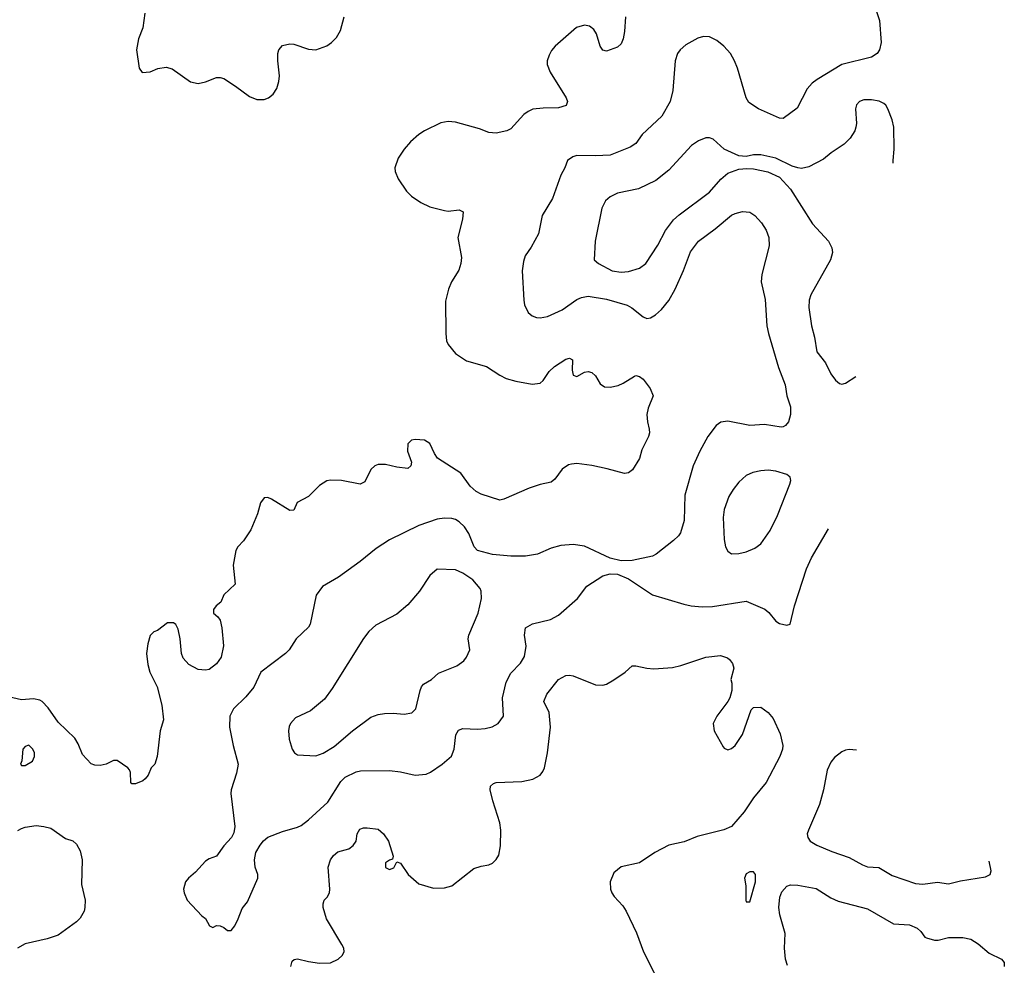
# Model space of a CAD drawing. Header units: inches. Extents: x 1771504 to 1971212, y 471788 to 643615.
# Tile 570 of 587: x 1914121 to 1919473, y 581876 to 587014. Entities that reach past the tile are written whole.
import ezdxf

# ---------------------------------------------------------------- set-up
doc = ezdxf.new("R2010")
doc.units = ezdxf.units.IN
doc.header["$MEASUREMENT"] = 0
doc.layers.add('B9518', color=7, linetype='Continuous')

msp = doc.modelspace()

# ---------------------------------------------------------------- linework, layer by layer
at = {"layer": 'B9518', "color": 5}
for points, elevation in [([(1918774.4, 587070), (1918794.9, 587010), (1918803, 586890), (1918794.9, 586850), (1918782, 586830), (1918750.2, 586809.8), (1918590, 586771.2), (1918454.9, 586690), (1918428.2, 586670), (1918401.6, 586638.4), (1918347.3, 586532.7), (1918270, 586478), (1918250, 586478.4), (1918136, 586530), (1918084.2, 586564.2), (1918070, 586589.2), (1918022.5, 586750), (1918005.7, 586790), (1917983.7, 586830), (1917948.7, 586870), (1917910, 586901.6), (1917870, 586920.8), (1917837, 586923), (1917806.9, 586913.1), (1917742.3, 586877.7), (1917710.4, 586850), (1917696.4, 586830), (1917683.1, 586790), (1917670.4, 586630.3), (1917656.9, 586570), (1917610.3, 586490), (1917504.4, 586390), (1917470, 586342.4), (1917438.3, 586321.7), (1917330, 586279), (1917250, 586274), (1917150, 586276.9), (1917126.8, 586270), (1917098, 586250), (1917083.8, 586210), (1917062, 586170), (1917017.2, 586042.8), (1916960.4, 585950), (1916940.4, 585850), (1916901.8, 585778.2), (1916869.1, 585730.9), (1916859.1, 585700.9), (1916851.7, 585650), (1916860.4, 585490), (1916864.2, 585464.2), (1916883.9, 585423.9), (1916905.7, 585405.7), (1916930, 585396.4), (1916950, 585394), (1916990, 585401.7), (1917070, 585436.9), (1917150, 585494.7), (1917174.9, 585505.1), (1917210, 585511.3), (1917310, 585494.9), (1917422.4, 585462.4), (1917448.3, 585448.3), (1917510, 585399.3), (1917530, 585390.4), (1917550, 585393.7), (1917576.9, 585410), (1917610, 585439.5), (1917650, 585488.5), (1917683.8, 585550), (1917729.2, 585650.8), (1917767.5, 585752.5), (1917809.8, 585810), (1917902, 585878), (1917990, 585951.4), (1918010, 585961.5), (1918050, 585971.6), (1918090, 585968.7), (1918116.4, 585950), (1918153.7, 585910), (1918178.9, 585870), (1918192.8, 585830), (1918193.8, 585786.2), (1918154.4, 585630), (1918150.4, 585590), (1918173.5, 585493.5), (1918181.6, 585350), (1918190.4, 585310), (1918245.1, 585125.1), (1918281.1, 585030), (1918290.4, 584970), (1918310.3, 584910.3), (1918310.3, 584870), (1918299.5, 584830), (1918284, 584810), (1918270, 584801.6), (1918259.2, 584800.8), (1918170, 584815.6), (1918090, 584808.6), (1917970, 584833.3), (1917932.4, 584827.6), (1917906.4, 584810), (1917861.7, 584750), (1917818.3, 584670), (1917781.7, 584590), (1917736.1, 584430), (1917732.8, 584292.7), (1917713.4, 584226.6), (1917702.4, 584210), (1917675.3, 584184.7), (1917580.5, 584110), (1917560.2, 584099.8), (1917450, 584076), (1917390, 584073.3), (1917330, 584087.6), (1917190, 584153.7), (1917130, 584162.7), (1917063, 584157), (1917010, 584142.3), (1916934.8, 584110), (1916870, 584098.8), (1916790, 584099.8), (1916690, 584109), (1916609.8, 584130), (1916591.9, 584150), (1916562.9, 584222.9), (1916537.9, 584257.9), (1916510, 584285.1), (1916490, 584298.5), (1916470, 584304.8), (1916430, 584305.7), (1916390, 584300.4), (1916290, 584265.4), (1916130, 584187.8), (1916058.3, 584141.7), (1915970.8, 584070), (1915853.9, 583986.1), (1915766.1, 583933.9), (1915732.2, 583887.8), (1915700.5, 583730), (1915690, 583713.2), (1915622.8, 583650), (1915584.9, 583590), (1915565.5, 583570), (1915432.2, 583470), (1915393.2, 583386.9), (1915350, 583334.5), (1915283.1, 583270), (1915263.7, 583230), (1915261.3, 583170), (1915281.6, 583070), (1915308, 582970), (1915299.9, 582920.1), (1915270.7, 582830), (1915268, 582810), (1915290.4, 582630), (1915284.5, 582595.5), (1915271.3, 582570), (1915230, 582525.2), (1915190.3, 582469.7), (1915150, 582455.1), (1915130, 582442.7), (1915076.7, 582383.3), (1915038.8, 582350), (1915022.8, 582330), (1915010.8, 582290), (1915014, 582270), (1915030.5, 582230.5), (1915110, 582146), (1915131.3, 582130), (1915151.6, 582091.6), (1915170, 582082), (1915190, 582092), (1915210, 582091.3), (1915230, 582082), (1915250, 582064.7), (1915270, 582064.7), (1915290, 582091.3), (1915308.7, 582128.7), (1915330, 582184.7), (1915358.4, 582221.6), (1915415.1, 582350), (1915414.5, 582370), (1915401.6, 582410), (1915396.3, 582450), (1915404.2, 582490), (1915427.6, 582530), (1915446.6, 582553.4), (1915470, 582572.2), (1915550, 582603.1), (1915630, 582627.4), (1915650, 582636.5), (1915690, 582666), (1915796.6, 582763.4), (1915865.8, 582874.2), (1915890, 582898.6), (1915950, 582927.7), (1915972.9, 582932.9), (1916130, 582934), (1916190, 582927.2), (1916270, 582908.9), (1916330, 582915.3), (1916353.7, 582926.3), (1916417.6, 582970), (1916467, 583013), (1916482.7, 583050), (1916491, 583129), (1916506.5, 583153.5), (1916530, 583162.6), (1916610, 583158.9), (1916650, 583162.6), (1916688.3, 583171.7), (1916720.9, 583190), (1916749.7, 583230.3), (1916745.5, 583330), (1916764.7, 583415.3), (1916790, 583464.2), (1916842.6, 583517.4), (1916865, 583555), (1916874, 583610), (1916865.4, 583670), (1916869.8, 583710.2), (1916907.5, 583732.5), (1917005.2, 583754.8), (1917050, 583779.5), (1917152.8, 583870), (1917204.4, 583935.6), (1917290, 583992), (1917330, 584003.1), (1917370, 584002.4), (1917430, 583975.5), (1917561, 583890), (1917730, 583838), (1917770, 583830.3), (1917830, 583823.6), (1917886.4, 583826.4), (1918070, 583854.2), (1918171.1, 583811.1), (1918193.7, 583793.7), (1918230, 583746), (1918250, 583732.7), (1918290, 583724), (1918309.2, 583730.8), (1918331.5, 583830), (1918396.9, 584030), (1918425.6, 584090), (1918516.4, 584248.6)], 440), ([(1917413.4, 587030), (1917408.5, 586950), (1917400.4, 586910), (1917390, 586882.7), (1917370, 586865.1), (1917310, 586843.7), (1917290, 586849), (1917276, 586870), (1917256.9, 586936.9), (1917241.6, 586961.6), (1917218.3, 586978.3), (1917190, 586985.1), (1917147.8, 586972.2), (1917030.7, 586870), (1917012.3, 586847.7), (1916999, 586821), (1916988.2, 586790), (1916988, 586770), (1917004.4, 586730), (1917090.4, 586590), (1917098, 586570), (1917091.9, 586548.1), (1917050, 586535.1), (1916965.8, 586534.2), (1916910, 586527.6), (1916883.8, 586516.2), (1916860.5, 586499.5), (1916790, 586420.7), (1916768.9, 586411.1), (1916710, 586398.3), (1916670, 586402), (1916621, 586421), (1916490, 586458.2), (1916450, 586461.4), (1916410, 586453.6), (1916321.3, 586410), (1916290.4, 586390), (1916244.9, 586350), (1916210.3, 586310), (1916178.7, 586261.3), (1916160.4, 586210), (1916162.4, 586190), (1916177.6, 586150), (1916223.4, 586083.4), (1916250, 586055.8), (1916301.1, 586021.1), (1916350, 585997.6), (1916430, 585977.1), (1916450, 585974.4), (1916510, 585980.7), (1916530.5, 585970.5), (1916527.7, 585930), (1916502, 585830), (1916521.6, 585721.6), (1916519.5, 585690), (1916507.1, 585652.9), (1916468, 585590), (1916450.7, 585550), (1916435.3, 585484.7), (1916436.5, 585310), (1916441.3, 585270), (1916449, 585249), (1916490, 585200.4), (1916550, 585160.9), (1916658, 585130), (1916730, 585082.6), (1916765.1, 585065.1), (1916818, 585050), (1916905.8, 585034.2), (1916950, 585039.3), (1916966.9, 585053.1), (1916998, 585102), (1917027, 585130), (1917090, 585170.4), (1917110, 585174.8), (1917125.4, 585165.4), (1917124, 585110), (1917130, 585082), (1917150, 585076), (1917190, 585099.1), (1917210, 585103), (1917230, 585097.1), (1917250, 585079.1), (1917276.4, 585036.4), (1917299.1, 585019.1), (1917330, 585017.6), (1917373.6, 585026.4), (1917401.3, 585038.7), (1917462, 585078), (1917470, 585081.3), (1917490, 585075.6), (1917510, 585060.9), (1917548.5, 585010), (1917564, 584970), (1917536.7, 584903.3), (1917530.5, 584870), (1917533, 584830), (1917543, 584790), (1917543.8, 584770), (1917538.4, 584750), (1917502.3, 584677.7), (1917490, 584629.2), (1917452.3, 584567.7), (1917430, 584552.7), (1917407.9, 584547.9), (1917313.9, 584573.9), (1917230, 584591.1), (1917150, 584602.9), (1917119.9, 584600.1), (1917104.7, 584595.3), (1917070, 584572.3), (1917030, 584517.2), (1917010, 584500.9), (1916950, 584489.5), (1916890, 584469.6), (1916751.5, 584408.5), (1916730, 584404.2), (1916630, 584435.4), (1916601.6, 584450), (1916570, 584479.7), (1916518.9, 584550), (1916392.6, 584632.6), (1916376.3, 584656.3), (1916350, 584711.8), (1916322, 584730), (1916270, 584734), (1916250.6, 584729.4), (1916230.7, 584709.3), (1916228.2, 584670), (1916250.5, 584610), (1916247.3, 584590), (1916230, 584575.1), (1916170, 584582.6), (1916110, 584598.3), (1916070, 584597.6), (1916050.3, 584589.7), (1916030.3, 584569.7), (1915996.3, 584503.7), (1915971.3, 584490), (1915870, 584509.7), (1915810, 584512.8), (1915790, 584508), (1915750, 584483), (1915690, 584423.5), (1915628.8, 584391.2), (1915610, 584349), (1915590, 584347), (1915490, 584409.5), (1915470, 584418), (1915450, 584417.2), (1915430.3, 584389.7), (1915413.7, 584330), (1915377.3, 584242.7), (1915338, 584182), (1915307.3, 584150), (1915296.3, 584130), (1915281.6, 584050), (1915292.3, 583947.7), (1915230.5, 583889.5), (1915213.4, 583850), (1915188.4, 583830), (1915174.9, 583810), (1915173.4, 583790), (1915197.3, 583770), (1915211.3, 583751.3), (1915220.3, 583710), (1915228.5, 583611.5), (1915215.6, 583550), (1915190, 583514.5), (1915150, 583484.2), (1915130, 583479.7), (1915090, 583484.2), (1915040.9, 583510), (1915010, 583545.2), (1914999.5, 583570), (1914992.3, 583650), (1914982, 583702), (1914970, 583728.7), (1914957, 583737), (1914923.4, 583736.6), (1914870, 583695.3), (1914850, 583688.7), (1914830, 583668), (1914817.5, 583622.5), (1914810.6, 583570.6), (1914817.1, 583510), (1914828.4, 583470), (1914868, 583390), (1914892.7, 583290), (1914902.8, 583210), (1914883.8, 583150), (1914867.7, 583010), (1914854.8, 582970), (1914836, 582950), (1914818.8, 582910), (1914802.8, 582890), (1914790, 582879.3), (1914750, 582862), (1914730, 582862), (1914724, 582870), (1914723.1, 582923.1), (1914718, 582938), (1914708, 582950), (1914650, 582989), (1914630, 582989.2), (1914590, 582969.3), (1914558, 582962), (1914530, 582963), (1914510, 582971.1), (1914461.6, 583021.6), (1914438.9, 583078.9), (1914420.5, 583110), (1914330, 583198.3), (1914275.3, 583275.3), (1914242.4, 583310), (1914230, 583317.6), (1914196.5, 583323.5), (1914130, 583318.7), (1914030, 583342)], 420), ([(1914800.4, 587050), (1914790.4, 586970), (1914767.2, 586910), (1914755.8, 586850), (1914770.7, 586750.7), (1914786.8, 586726.8), (1914830, 586730.7), (1914871.7, 586748.3), (1914916.4, 586756.4), (1914950, 586747.3), (1915050, 586676.3), (1915090, 586668), (1915130, 586676.3), (1915190, 586700.7), (1915210, 586700.7), (1915230, 586694), (1915293.8, 586653.8), (1915370, 586596.3), (1915410, 586580.5), (1915450, 586580.5), (1915474, 586590), (1915499.3, 586610), (1915518.9, 586641.1), (1915530, 586678), (1915533.5, 586710), (1915523.5, 586790), (1915524.4, 586830), (1915530, 586850.7), (1915550, 586873.4), (1915590, 586883), (1915610, 586880.5), (1915690, 586854.9), (1915730, 586850.4), (1915790, 586872.4), (1915815.1, 586890), (1915842, 586918), (1915864.4, 586955.6), (1915884.5, 587030)], 420), ([(1918750, 586579.7), (1918710, 586578.7), (1918685.5, 586570), (1918669.1, 586550.9), (1918663.1, 586530), (1918668.9, 586450), (1918666.3, 586430), (1918659.6, 586410), (1918634.6, 586370), (1918602.9, 586337.1), (1918532, 586290), (1918490, 586255.6), (1918410, 586214.2), (1918370, 586205.8), (1918349.8, 586209.8), (1918319, 586219), (1918230, 586261.3), (1918150, 586279.6), (1918110, 586279.6), (1918070, 586271.8), (1918030, 586274.5), (1917950, 586311.5), (1917890, 586364.5), (1917870, 586372), (1917850, 586372.3), (1917810, 586356.2), (1917773, 586330), (1917650, 586196.3), (1917579.4, 586140.6), (1917483.9, 586096.1), (1917370, 586071.3), (1917330, 586051.5), (1917304.4, 586030), (1917284.2, 585990), (1917248.8, 585810), (1917243.8, 585710), (1917266.8, 585690), (1917340.7, 585650), (1917390, 585642.4), (1917430, 585645.5), (1917490, 585663.7), (1917525.1, 585690), (1917589.7, 585790), (1917631.6, 585868.4), (1917673.8, 585926.2), (1917705.3, 585954.7), (1917870, 586078), (1917931.7, 586148.3), (1917970, 586179.5), (1918030, 586202.4), (1918073.4, 586206.6), (1918110, 586203.7), (1918187.8, 586187.8), (1918250, 586159.3), (1918310, 586093), (1918430, 585905.5), (1918516.4, 585810), (1918534.4, 585774.4), (1918538.3, 585750), (1918528.9, 585710), (1918421.2, 585518.8), (1918412.4, 585490), (1918410.2, 585449.8), (1918424.5, 585350), (1918440.7, 585290), (1918453.7, 585210), (1918501.3, 585150), (1918530, 585090.7), (1918554.8, 585054.8), (1918577, 585037), (1918590, 585034), (1918610, 585039.3), (1918666.2, 585075.5)], 460), ([(1918869, 586235.3), (1918868.3, 586250), (1918873.6, 586310), (1918871.5, 586430), (1918863.6, 586470), (1918839.5, 586530), (1918829.3, 586550), (1918818.6, 586558.6), (1918792.3, 586572.3), (1918750, 586579.7)], 460), ([(1915595.1, 581870), (1915601.7, 581898.3), (1915611.8, 581908.2), (1915630, 581912.2), (1915690, 581896.5), (1915750, 581888.7), (1915810, 581890.4), (1915852.3, 581910), (1915874.5, 581930), (1915884.5, 581950), (1915882, 581970), (1915871.8, 581990), (1915788.6, 582128.6), (1915771.1, 582190), (1915769.7, 582210), (1915776.3, 582230), (1915792.9, 582247.1), (1915804.5, 582270), (1915807, 582290), (1915796.9, 582410), (1915809.7, 582450), (1915826.7, 582473.3), (1915850, 582493.4), (1915910, 582509.4), (1915933.1, 582526.9), (1915949.8, 582550), (1915955.6, 582590), (1915970, 582615.3), (1915990, 582622.4), (1916010, 582623.1), (1916070, 582615.2), (1916098.3, 582590), (1916124.9, 582550), (1916150.8, 582469.2), (1916147.3, 582452.7), (1916130, 582448), (1916110, 582433.3), (1916110, 582406.9), (1916130, 582396.1), (1916154.3, 582405.7), (1916170, 582438), (1916190, 582430.7), (1916233, 582370), (1916290, 582319.3), (1916370, 582295.3), (1916430, 582296.5), (1916470, 582308.8), (1916590, 582402), (1916630, 582415.3), (1916670, 582421.6), (1916690, 582430.5), (1916710, 582450.6), (1916724.6, 582475.4), (1916734.1, 582525.9), (1916736.8, 582610), (1916729.8, 582650), (1916692.2, 582770), (1916678.4, 582830), (1916679.3, 582850), (1916695.6, 582864.4), (1916710, 582870.4), (1916850, 582874.9), (1916910, 582887), (1916949.3, 582910), (1916963.6, 582930), (1916972.8, 582950), (1916989.7, 583030), (1917006.4, 583170), (1916998, 583250), (1916969.6, 583310), (1916985.6, 583350), (1917050, 583428.5), (1917090, 583450.4), (1917110, 583452.4), (1917130, 583448.5), (1917250, 583399.5), (1917290, 583398), (1917310, 583404.2), (1917350, 583427.4), (1917412.7, 583470), (1917450, 583502.8), (1917470, 583504), (1917530, 583490.4), (1917567, 583487), (1917670, 583494.9), (1917714.5, 583505.5), (1917850, 583550.6), (1917930, 583560.4), (1917967.3, 583547.3), (1917978.7, 583538.7), (1917995.8, 583515.8), (1918002, 583490), (1917986, 583430), (1917990.8, 583410), (1917990.8, 583370), (1917980.7, 583330), (1917970.7, 583310), (1917910.7, 583230), (1917890.8, 583190), (1917896, 583150), (1917943.8, 583063.8), (1917950, 583056), (1917970, 583046.8), (1917990, 583054), (1918010, 583070.8), (1918050, 583131.3), (1918096, 583264), (1918110, 583278), (1918150, 583278.8), (1918190, 583250.8), (1918216.7, 583216.7), (1918254.7, 583134.7), (1918268.4, 583070), (1918266.4, 583050), (1918252.2, 583010), (1918178.4, 582870), (1918110, 582785.6), (1918058.3, 582710), (1917989.2, 582630.8), (1917948.2, 582611.8), (1917803.9, 582576.1), (1917732.7, 582547.3), (1917650, 582529.7), (1917572.4, 582490), (1917490, 582433.7), (1917390, 582411.5), (1917350, 582378), (1917330.4, 582330), (1917332.4, 582290), (1917339.5, 582270), (1917352.4, 582250), (1917399.3, 582199.3), (1917418, 582170), (1917473, 582053), (1917512.4, 581950), (1917625.8, 581725.8)], 420), ([(1918669.7, 583045.1), (1918630, 583049.5), (1918610, 583046), (1918590, 583036), (1918550, 583005.2), (1918530, 582979.3), (1918510, 582937.2), (1918489.2, 582830), (1918467.9, 582750), (1918408.2, 582610), (1918402, 582590), (1918404, 582570), (1918417.3, 582550), (1918454, 582530), (1918534.6, 582494.6), (1918630, 582461.3), (1918701.8, 582421.8), (1918730, 582412.3), (1918790, 582406.9), (1918864, 582364), (1918990, 582321.5), (1919030, 582316.9), (1919110, 582328.2), (1919170, 582319.6), (1919234.9, 582334.9), (1919370, 582356.3), (1919395.3, 582370), (1919401.2, 582390), (1919391.1, 582442.1)], 440), ([(1914110, 582608.9), (1914130, 582620.2), (1914150, 582627.7), (1914210, 582635.5), (1914251.4, 582631.4), (1914290, 582621.1), (1914370, 582566), (1914410, 582553.4), (1914430, 582534.8), (1914450, 582498), (1914460.7, 582450), (1914455.9, 582315.9), (1914476.3, 582230), (1914475.5, 582190), (1914470.4, 582170), (1914450, 582133.2), (1914430, 582112.3), (1914330, 582039.5), (1914270, 582020.7), (1914150, 581993.6), (1914108, 581970)], 420), ([(1918295, 581875.1), (1918283.1, 581910), (1918277.8, 581970), (1918281.8, 582050), (1918253.3, 582150), (1918247.9, 582190), (1918253, 582247), (1918264.3, 582275.7), (1918290, 582306.5), (1918310, 582313.8), (1918350, 582312.6), (1918450, 582293.6), (1918530, 582243.2), (1918570, 582224), (1918730, 582183.6), (1918870, 582101.7), (1918956.9, 582096.9), (1918998.5, 582078.5), (1919019.8, 582059.8), (1919041, 582030), (1919050, 582026), (1919093.2, 582013.2), (1919113.2, 582013.2), (1919170, 582027.2), (1919247, 582027), (1919290, 582017.6), (1919330, 581992.2), (1919390, 581943.1), (1919458, 581910), (1919471.3, 581891.3), (1919472.8, 581870)], 420)]:
    msp.add_lwpolyline(points, dxfattribs=dict(at, elevation=elevation))
for points, elevation in [([(1918190, 584567), (1918150, 584563.7), (1918106.6, 584553.4), (1918070, 584537), (1918030, 584500.7), (1917998.4, 584461.6), (1917975.8, 584424.2), (1917950, 584353.2), (1917943.9, 584310), (1917950.3, 584190.2), (1917957.6, 584150), (1917970, 584127.3), (1917990, 584112.7), (1918030, 584113.7), (1918070, 584123.7), (1918117, 584143), (1918150, 584166.4), (1918200.5, 584239.5), (1918240.1, 584320.1), (1918307.6, 584490), (1918311.6, 584510), (1918309.5, 584529.5), (1918290, 584542.9), (1918230, 584561.6)], 460), ([(1916390, 584029), (1916350, 583994), (1916293.4, 583910), (1916230, 583834.5), (1916170, 583785.1), (1916056.2, 583723.8), (1916019.1, 583690), (1915990, 583652.7), (1915819.4, 583380.6), (1915777.6, 583322.4), (1915701.4, 583258.6), (1915619.6, 583220.4), (1915592.7, 583190), (1915586.1, 583173.9), (1915582, 583150), (1915585.1, 583105.1), (1915602.4, 583050), (1915614.8, 583030), (1915630, 583020.5), (1915730, 583014.4), (1915770, 583028.9), (1915830, 583064.6), (1915929.7, 583150), (1916030, 583224), (1916070, 583238.3), (1916103.9, 583243.9), (1916150, 583246.3), (1916210, 583241.7), (1916252.2, 583247.8), (1916274.7, 583270), (1916298, 583370), (1916304.7, 583390), (1916316, 583404), (1916358.4, 583430), (1916396.4, 583463.6), (1916496.6, 583503.4), (1916534.5, 583530), (1916550, 583550.8), (1916567, 583590), (1916558, 583650), (1916562, 583670), (1916613.3, 583790), (1916631.5, 583870), (1916629.6, 583909.6), (1916623.6, 583923.6), (1916583.7, 583970), (1916530, 584007.6), (1916490, 584025.6)], 460), ([(1914170, 583071.8), (1914150, 583065.2), (1914137.3, 583050), (1914132, 582988), (1914124.7, 582970), (1914130, 582962), (1914150, 582962), (1914190, 582986), (1914201.2, 583010), (1914200.9, 583030), (1914192, 583050)], 440), ([(1918110, 582384), (1918090, 582384), (1918070, 582373.2), (1918061, 582350), (1918067.9, 582307.9), (1918067.7, 582230), (1918070, 582222), (1918090, 582221), (1918120.5, 582330), (1918121.2, 582370)], 440)]:
    msp.add_lwpolyline(points, close=True, dxfattribs=dict(at, elevation=elevation))

doc.saveas('drawing.dxf')
